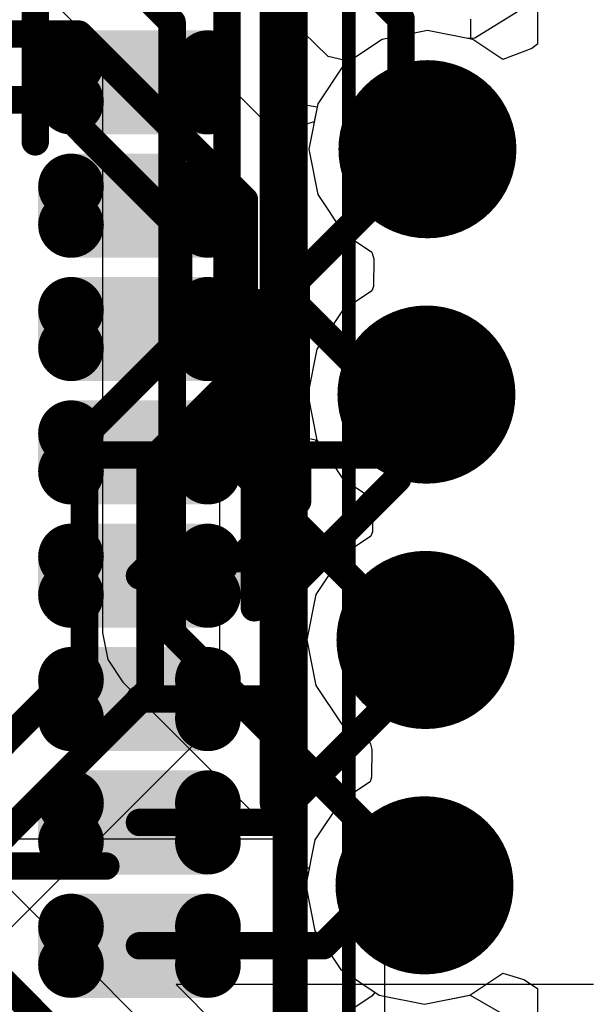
# Model space of a CAD drawing. Header units: millimetres. Extents: x -2 to 68, y -2 to 27.4.
# Tile 589 of 594: x 63.8 to 65.9, y 15.4 to 19. Entities that reach past the tile are written whole.
import ezdxf

# ---------------------------------------------------------------- set-up
doc = ezdxf.new("R2010")
doc.units = ezdxf.units.MM
for name, color, linetype in [('BottomLayer', 5, 'Continuous'), ('DrillGuide', 244, 'Continuous'), ('Mechanical1', 6, 'Continuous'), ('Mechanical13', 56, 'Continuous'), ('Mechanical15', 56, 'Continuous'), ('Mechanical87', 56, 'Continuous'), ('MidLayer1', 16, 'Continuous'), ('MidLayer2', 76, 'Continuous'), ('MidLayer3', 90, 'Continuous'), ('MidLayer4', 156, 'Continuous'), ('MidLayer5', 130, 'Continuous'), ('MidLayer6', 216, 'Continuous'), ('MidLayer7', 6, 'Continuous'), ('MidLayer8', 54, 'Continuous'), ('MultiLayer', 9, 'Continuous'), ('TopLayer', 1, 'Continuous'), ('TopPaste', 8, 'Continuous'), ('TopSolder', 216, 'Continuous'), ('ViaHoleLayer', 16, 'Continuous')]:
    doc.layers.add(name, color=color, linetype=linetype)

# ---------------------------------------------------------------- blocks, each defined once
blk = doc.blocks.new('LBEE5KL1DX_883_224')
at = {"layer": 'Mechanical13', "const_width": 0.127}
blk.add_lwpolyline([(-3.4798, -2.5654), (3.4544, -2.5654)], dxfattribs=at)
at = {"layer": 'Mechanical15', "const_width": 0.05}
blk.add_lwpolyline([(-3.68, -2.78), (3.68, -2.78)], dxfattribs=at)
at = {"layer": 'TopLayer', "const_width": 0.07}
for points in [[(-1.905, -1.765, 1), (-1.835, -1.765, 1)], [(-1.765, -1.765, 1), (-1.695, -1.765, 1)], [(-1.455, -1.765, 1), (-1.385, -1.765, 1)], [(-1.315, -1.765, 1), (-1.245, -1.765, 1)], [(-1.005, -1.765, 1), (-0.935, -1.765, 1)], [(-0.865, -1.765, 1), (-0.795, -1.765, 1)], [(-0.555, -1.765, 1), (-0.485, -1.765, 1)], [(-0.415, -1.765, 1), (-0.345, -1.765, 1)], [(-0.105, -1.765, 1), (-0.035, -1.765, 1)], [(0.035, -1.765, 1), (0.105, -1.765, 1)], [(0.345, -1.765, 1), (0.415, -1.765, 1)], [(0.485, -1.765, 1), (0.555, -1.765, 1)], [(0.795, -1.765, 1), (0.865, -1.765, 1)], [(0.935, -1.765, 1), (1.005, -1.765, 1)], [(1.245, -1.765, 1), (1.315, -1.765, 1)], [(1.385, -1.765, 1), (1.455, -1.765, 1)], [(-1.905, -2.265, 1), (-1.835, -2.265, 1)], [(-1.765, -2.265, 1), (-1.695, -2.265, 1)], [(-1.455, -2.265, 1), (-1.385, -2.265, 1)], [(-1.315, -2.265, 1), (-1.245, -2.265, 1)], [(-1.005, -2.265, 1), (-0.935, -2.265, 1)], [(-0.865, -2.265, 1), (-0.795, -2.265, 1)], [(-0.555, -2.265, 1), (-0.485, -2.265, 1)], [(-0.415, -2.265, 1), (-0.345, -2.265, 1)], [(-0.105, -2.265, 1), (-0.035, -2.265, 1)], [(0.035, -2.265, 1), (0.105, -2.265, 1)], [(0.345, -2.265, 1), (0.415, -2.265, 1)], [(0.485, -2.265, 1), (0.555, -2.265, 1)], [(0.795, -2.265, 1), (0.865, -2.265, 1)], [(0.935, -2.265, 1), (1.005, -2.265, 1)], [(1.245, -2.265, 1), (1.315, -2.265, 1)], [(1.385, -2.265, 1), (1.455, -2.265, 1)]]:
    blk.add_lwpolyline(points, format="xyb", close=True, dxfattribs=at)
at = {"layer": 'TopLayer'}
for points in [[(-1.87, -1.695), (-1.87, -2.335), (-1.73, -1.695), (-1.73, -2.335)], [(-1.42, -1.695), (-1.42, -2.335), (-1.28, -1.695), (-1.28, -2.335)], [(-0.97, -1.695), (-0.97, -2.335), (-0.83, -1.695), (-0.83, -2.335)], [(-0.52, -1.695), (-0.52, -2.335), (-0.38, -1.695), (-0.38, -2.335)], [(-0.07, -1.695), (-0.07, -2.335), (0.07, -1.695), (0.07, -2.335)], [(0.38, -1.695), (0.38, -2.335), (0.52, -1.695), (0.52, -2.335)], [(0.83, -1.695), (0.83, -2.335), (0.97, -1.695), (0.97, -2.335)], [(1.28, -1.695), (1.28, -2.335), (1.42, -1.695), (1.42, -2.335)], [(-1.94, -1.765), (-1.94, -2.265), (-1.66, -1.765), (-1.66, -2.265)], [(-1.49, -1.765), (-1.49, -2.265), (-1.21, -1.765), (-1.21, -2.265)], [(-1.04, -1.765), (-1.04, -2.265), (-0.76, -1.765), (-0.76, -2.265)], [(-0.59, -1.765), (-0.59, -2.265), (-0.31, -1.765), (-0.31, -2.265)], [(-0.14, -1.765), (-0.14, -2.265), (0.14, -1.765), (0.14, -2.265)], [(0.31, -1.765), (0.31, -2.265), (0.59, -1.765), (0.59, -2.265)], [(0.76, -1.765), (0.76, -2.265), (1.04, -1.765), (1.04, -2.265)], [(1.21, -1.765), (1.21, -2.265), (1.49, -1.765), (1.49, -2.265)]]:
    blk.add_solid(points, dxfattribs=at)
at = {"layer": 'TopPaste', "const_width": 0.07}
for points in [[(-1.905, -1.765, 1), (-1.835, -1.765, 1)], [(-1.765, -1.765, 1), (-1.695, -1.765, 1)], [(-1.455, -1.765, 1), (-1.385, -1.765, 1)], [(-1.315, -1.765, 1), (-1.245, -1.765, 1)], [(-1.005, -1.765, 1), (-0.935, -1.765, 1)], [(-0.865, -1.765, 1), (-0.795, -1.765, 1)], [(-0.555, -1.765, 1), (-0.485, -1.765, 1)], [(-0.415, -1.765, 1), (-0.345, -1.765, 1)], [(-0.105, -1.765, 1), (-0.035, -1.765, 1)], [(0.035, -1.765, 1), (0.105, -1.765, 1)], [(0.345, -1.765, 1), (0.415, -1.765, 1)], [(0.485, -1.765, 1), (0.555, -1.765, 1)], [(0.795, -1.765, 1), (0.865, -1.765, 1)], [(0.935, -1.765, 1), (1.005, -1.765, 1)], [(1.245, -1.765, 1), (1.315, -1.765, 1)], [(1.385, -1.765, 1), (1.455, -1.765, 1)], [(-1.905, -2.265, 1), (-1.835, -2.265, 1)], [(-1.765, -2.265, 1), (-1.695, -2.265, 1)], [(-1.455, -2.265, 1), (-1.385, -2.265, 1)], [(-1.315, -2.265, 1), (-1.245, -2.265, 1)], [(-1.005, -2.265, 1), (-0.935, -2.265, 1)], [(-0.865, -2.265, 1), (-0.795, -2.265, 1)], [(-0.555, -2.265, 1), (-0.485, -2.265, 1)], [(-0.415, -2.265, 1), (-0.345, -2.265, 1)], [(-0.105, -2.265, 1), (-0.035, -2.265, 1)], [(0.035, -2.265, 1), (0.105, -2.265, 1)], [(0.345, -2.265, 1), (0.415, -2.265, 1)], [(0.485, -2.265, 1), (0.555, -2.265, 1)], [(0.795, -2.265, 1), (0.865, -2.265, 1)], [(0.935, -2.265, 1), (1.005, -2.265, 1)], [(1.245, -2.265, 1), (1.315, -2.265, 1)], [(1.385, -2.265, 1), (1.455, -2.265, 1)]]:
    blk.add_lwpolyline(points, format="xyb", close=True, dxfattribs=at)
at = {"layer": 'TopPaste'}
for points in [[(-1.87, -1.695), (-1.87, -2.335), (-1.73, -1.695), (-1.73, -2.335)], [(-1.42, -1.695), (-1.42, -2.335), (-1.28, -1.695), (-1.28, -2.335)], [(-0.97, -1.695), (-0.97, -2.335), (-0.83, -1.695), (-0.83, -2.335)], [(-0.52, -1.695), (-0.52, -2.335), (-0.38, -1.695), (-0.38, -2.335)], [(-0.07, -1.695), (-0.07, -2.335), (0.07, -1.695), (0.07, -2.335)], [(0.38, -1.695), (0.38, -2.335), (0.52, -1.695), (0.52, -2.335)], [(0.83, -1.695), (0.83, -2.335), (0.97, -1.695), (0.97, -2.335)], [(1.28, -1.695), (1.28, -2.335), (1.42, -1.695), (1.42, -2.335)], [(-1.94, -1.765), (-1.94, -2.265), (-1.66, -1.765), (-1.66, -2.265)], [(-1.49, -1.765), (-1.49, -2.265), (-1.21, -1.765), (-1.21, -2.265)], [(-1.04, -1.765), (-1.04, -2.265), (-0.76, -1.765), (-0.76, -2.265)], [(-0.59, -1.765), (-0.59, -2.265), (-0.31, -1.765), (-0.31, -2.265)], [(-0.14, -1.765), (-0.14, -2.265), (0.14, -1.765), (0.14, -2.265)], [(0.31, -1.765), (0.31, -2.265), (0.59, -1.765), (0.59, -2.265)], [(0.76, -1.765), (0.76, -2.265), (1.04, -1.765), (1.04, -2.265)], [(1.21, -1.765), (1.21, -2.265), (1.49, -1.765), (1.49, -2.265)]]:
    blk.add_solid(points, dxfattribs=at)
at = {"layer": 'TopSolder', "const_width": 0.12}
for points in [[(-1.93, -1.765, 1), (-1.81, -1.765, 1)], [(-1.79, -1.765, 1), (-1.67, -1.765, 1)], [(-1.48, -1.765, 1), (-1.36, -1.765, 1)], [(-1.34, -1.765, 1), (-1.22, -1.765, 1)], [(-1.03, -1.765, 1), (-0.91, -1.765, 1)], [(-0.89, -1.765, 1), (-0.77, -1.765, 1)], [(-0.58, -1.765, 1), (-0.46, -1.765, 1)], [(-0.44, -1.765, 1), (-0.32, -1.765, 1)], [(-0.13, -1.765, 1), (-0.01, -1.765, 1)], [(0.01, -1.765, 1), (0.13, -1.765, 1)], [(0.32, -1.765, 1), (0.44, -1.765, 1)], [(0.46, -1.765, 1), (0.58, -1.765, 1)], [(0.77, -1.765, 1), (0.89, -1.765, 1)], [(0.91, -1.765, 1), (1.03, -1.765, 1)], [(1.22, -1.765, 1), (1.34, -1.765, 1)], [(1.36, -1.765, 1), (1.48, -1.765, 1)], [(-1.93, -2.265, 1), (-1.81, -2.265, 1)], [(-1.79, -2.265, 1), (-1.67, -2.265, 1)], [(-1.48, -2.265, 1), (-1.36, -2.265, 1)], [(-1.34, -2.265, 1), (-1.22, -2.265, 1)], [(-1.03, -2.265, 1), (-0.91, -2.265, 1)], [(-0.89, -2.265, 1), (-0.77, -2.265, 1)], [(-0.58, -2.265, 1), (-0.46, -2.265, 1)], [(-0.44, -2.265, 1), (-0.32, -2.265, 1)], [(-0.13, -2.265, 1), (-0.01, -2.265, 1)], [(0.01, -2.265, 1), (0.13, -2.265, 1)], [(0.32, -2.265, 1), (0.44, -2.265, 1)], [(0.46, -2.265, 1), (0.58, -2.265, 1)], [(0.77, -2.265, 1), (0.89, -2.265, 1)], [(0.91, -2.265, 1), (1.03, -2.265, 1)], [(1.22, -2.265, 1), (1.34, -2.265, 1)], [(1.36, -2.265, 1), (1.48, -2.265, 1)]]:
    blk.add_lwpolyline(points, format="xyb", close=True, dxfattribs=at)
at = {"layer": 'TopSolder'}
for points in [[(-1.87, -1.645), (-1.87, -2.385), (-1.73, -1.645), (-1.73, -2.385)], [(-1.42, -1.645), (-1.42, -2.385), (-1.28, -1.645), (-1.28, -2.385)], [(-0.97, -1.645), (-0.97, -2.385), (-0.83, -1.645), (-0.83, -2.385)], [(-0.52, -1.645), (-0.52, -2.385), (-0.38, -1.645), (-0.38, -2.385)], [(-0.07, -1.645), (-0.07, -2.385), (0.07, -1.645), (0.07, -2.385)], [(0.38, -1.645), (0.38, -2.385), (0.52, -1.645), (0.52, -2.385)], [(0.83, -1.645), (0.83, -2.385), (0.97, -1.645), (0.97, -2.385)], [(1.28, -1.645), (1.28, -2.385), (1.42, -1.645), (1.42, -2.385)], [(-1.99, -1.765), (-1.99, -2.265), (-1.61, -1.765), (-1.61, -2.265)], [(-1.54, -1.765), (-1.54, -2.265), (-1.16, -1.765), (-1.16, -2.265)], [(-1.09, -1.765), (-1.09, -2.265), (-0.71, -1.765), (-0.71, -2.265)], [(-0.64, -1.765), (-0.64, -2.265), (-0.26, -1.765), (-0.26, -2.265)], [(-0.19, -1.765), (-0.19, -2.265), (0.19, -1.765), (0.19, -2.265)], [(0.26, -1.765), (0.26, -2.265), (0.64, -1.765), (0.64, -2.265)], [(0.71, -1.765), (0.71, -2.265), (1.09, -1.765), (1.09, -2.265)], [(1.16, -1.765), (1.16, -2.265), (1.54, -1.765), (1.54, -2.265)]]:
    blk.add_solid(points, dxfattribs=at)

msp = doc.modelspace()

# ---------------------------------------------------------------- linework, layer by layer
at = {"layer": 'BottomLayer'}
for p, q in [((65.7341, 21.8512), (65.7341, 18.8991)), ((63.9888, 19.0287), (64.1451, 18.8724)), ((65.491, 18.9171), (65.491, 18.9904)), ((65.498, 18.9157), (65.491, 18.9171)), ((65.6071, 18.8428), (65.498, 18.9157)), ((65.7341, 18.8991), (65.7134, 18.8823)), ((64.1451, 18.8724), (64.1451, 16.7512)), ((65.7134, 18.8823), (65.6071, 18.8428)), ((64.1451, 16.7512), (64.1645, 16.6537)), ((64.1645, 16.6537), (64.2198, 16.571)), ((64.2198, 16.571), (64.9002, 15.8906)), ((64.9002, 15.8906), (64.8881, 15.8298)), ((64.3297, 15.2925), (63.8008, 15.8213)), ((64.8881, 15.8298), (64.9211, 15.664)), ((64.9211, 15.664), (65.015, 15.5234)), ((65.015, 15.5234), (65.1556, 15.4295)), ((65.4872, 15.4295), (65.6071, 15.5096)), ((65.6071, 15.5096), (65.6848, 15.4862)), ((65.6848, 15.4862), (65.7341, 15.4539)), ((65.7341, 15.4539), (65.7341, 3.5488)), ((65.1556, 15.4295), (65.3214, 15.3965)), ((65.3214, 15.3965), (65.4872, 15.4295))]:
    msp.add_line(p, q, dxfattribs=at)
at = {"layer": 'BottomLayer', "const_width": 0.1}
for points in [[(59.8079, 24.4186), (65.2361, 18.9904)], [(59.5594, 23.8186), (64.4, 18.978)], [(64.8, 18), (64.8, 19.1437)], [(64.6, 17.4), (64.6, 19.0609)], [(65.2361, 18.6114), (65.2361, 18.9904)], [(64.4, 16.7512), (64.4, 18.978)], [(65.2361, 18.6114), (65.3322, 18.5154)], [(64.8, 18), (65.1798, 17.6202)], [(65.1798, 17.6202), (65.3286, 17.6202)], [(64.6, 17.4), (65.275, 16.725)], [(64.4, 16.7512), (65.3214, 15.8298)], [(65.275, 16.725), (65.325, 16.725)], [(63.5459, 15.7158), (64.1494, 15.1123)]]:
    msp.add_lwpolyline(points, dxfattribs=at)
at = {"layer": 'BottomLayer'}
for points, const_width in [([(65.2111, 18.9904, 1), (65.2611, 18.9904, 1)], 0.05), ([(65.2111, 18.9904, 1), (65.2611, 18.9904, 1)], 0.05), ([(64.375, 18.978, 1), (64.425, 18.978, 1)], 0.05), ([(64.375, 18.978, 1), (64.425, 18.978, 1)], 0.05), ([(65.1697, 18.5154, 1), (65.4947, 18.5154, 1)], 0.325), ([(65.2111, 18.6114, 1), (65.2611, 18.6114, 1)], 0.05), ([(65.2111, 18.6114, 1), (65.2611, 18.6114, 1)], 0.05), ([(65.3072, 18.5154, 1), (65.3572, 18.5154, 1)], 0.05), ([(64.775, 18, 1), (64.825, 18, 1)], 0.05), ([(64.775, 18, 1), (64.825, 18, 1)], 0.05), ([(65.1661, 17.6202, 1), (65.4911, 17.6202, 1)], 0.325), ([(65.1548, 17.6202, 1), (65.2048, 17.6202, 1)], 0.05), ([(65.1548, 17.6202, 1), (65.2048, 17.6202, 1)], 0.05), ([(65.3036, 17.6202, 1), (65.3536, 17.6202, 1)], 0.05), ([(64.575, 17.4, 1), (64.625, 17.4, 1)], 0.05), ([(64.575, 17.4, 1), (64.625, 17.4, 1)], 0.05), ([(65.1625, 16.725, 1), (65.4875, 16.725, 1)], 0.325), ([(64.375, 16.7512, 1), (64.425, 16.7512, 1)], 0.05), ([(64.375, 16.7512, 1), (64.425, 16.7512, 1)], 0.05), ([(65.25, 16.725, 1), (65.3, 16.725, 1)], 0.05), ([(65.25, 16.725, 1), (65.3, 16.725, 1)], 0.05), ([(65.3, 16.725, 1), (65.35, 16.725, 1)], 0.05), ([(65.1589, 15.8298, 1), (65.4839, 15.8298, 1)], 0.325), ([(65.2964, 15.8298, 1), (65.3464, 15.8298, 1)], 0.05)]:
    msp.add_lwpolyline(points, format="xyb", close=True, dxfattribs=dict(at, const_width=const_width))
at = {"layer": 'DrillGuide', "const_width": 0.15}
for points in [[(65.2572, 18.5154, 1), (65.4072, 18.5154, 1)], [(65.2536, 17.6202, 1), (65.4036, 17.6202, 1)], [(65.25, 16.725, 1), (65.4, 16.725, 1)], [(65.2464, 15.8298, 1), (65.3964, 15.8298, 1)]]:
    msp.add_lwpolyline(points, format="xyb", close=True, dxfattribs=at)
at = {"layer": 'Mechanical1'}
for p, q in [((65.1763, 14.7058), (65.1763, 15.7215)), ((65.9381, 15.4676), (64.4146, 15.4676)), ((64.4146, 15.4676), (65.1763, 14.7058))]:
    msp.add_line(p, q, dxfattribs=at)
at = {"layer": 'Mechanical1', "const_width": 0.1}
msp.add_lwpolyline([(64.77, 16.1279), (64.77, 23.368)], dxfattribs=at)
at = {"layer": 'Mechanical1', "const_width": 0.05}
msp.add_lwpolyline([(64.745, 16.1279, 1), (64.795, 16.1279, 1)], format="xyb", close=True, dxfattribs=at)
at = {"layer": 'Mechanical87', "const_width": 0.1}
for points in [[(63.9, 18.5422), (63.9, 19.1)], [(64.7, 17.4), (64.7, 17.9578)], [(64.1422, 17.4), (64.7, 17.4)], [(64.7, 16.8422), (64.7, 17.4)], [(64.7, 17.4), (65.2578, 17.4)], [(63.6, 15.9), (64.1578, 15.9)]]:
    msp.add_lwpolyline(points, dxfattribs=at)
at = {"layer": 'Mechanical87', "const_width": 0.05}
for points in [[(63.875, 18.5422, 1), (63.925, 18.5422, 1)], [(64.675, 17.9578, 1), (64.725, 17.9578, 1)], [(64.1172, 17.4, 1), (64.1672, 17.4, 1)], [(64.675, 17.4, 1), (64.725, 17.4, 1)], [(64.675, 17.4, 1), (64.725, 17.4, 1)], [(64.675, 17.4, 1), (64.725, 17.4, 1)], [(64.675, 17.4, 1), (64.725, 17.4, 1)], [(65.2328, 17.4, 1), (65.2828, 17.4, 1)], [(64.675, 16.8422, 1), (64.725, 16.8422, 1)], [(64.1328, 15.9, 1), (64.1828, 15.9, 1)]]:
    msp.add_lwpolyline(points, format="xyb", close=True, dxfattribs=at)
at = {"layer": 'MidLayer1'}
for p, q in [((65.7341, 21.8512), (65.7341, 18.8991)), ((65.3322, 18.9487), (65.1663, 18.9157)), ((65.498, 18.9157), (65.3322, 18.9487)), ((65.1663, 18.9157), (65.0258, 18.8218)), ((65.6071, 18.8428), (65.498, 18.9157)), ((65.7341, 18.8991), (65.7134, 18.8823)), ((65.7134, 18.8823), (65.6071, 18.8428)), ((65.0258, 18.8218), (64.9318, 18.6812)), ((64.9318, 18.6812), (64.8988, 18.5154)), ((64.8988, 18.5154), (64.9318, 18.3496)), ((64.9318, 18.3496), (65.0258, 18.209)), ((65.0258, 18.209), (65.1297, 18.1396)), ((65.1297, 18.1396), (65.1363, 18.1158)), ((65.1363, 18.1158), (65.1348, 18.0147)), ((65.1297, 17.9984), (65.0222, 17.9266)), ((65.1348, 18.0147), (65.1297, 17.9984)), ((65.0222, 17.9266), (64.9282, 17.786)), ((64.9282, 17.786), (64.8953, 17.6202)), ((64.8953, 17.6202), (64.9282, 17.4544)), ((64.9282, 17.4544), (65.0222, 17.3138)), ((65.0222, 17.3138), (65.1261, 17.2444)), ((65.1261, 17.2444), (65.1327, 17.2206)), ((65.1327, 17.2206), (65.1312, 17.1195)), ((65.1261, 17.1032), (65.0186, 17.0314)), ((65.1312, 17.1195), (65.1261, 17.1032)), ((65.0186, 17.0314), (64.9247, 16.8908)), ((64.9247, 16.8908), (64.8917, 16.725)), ((64.8917, 16.725), (64.9247, 16.5592)), ((64.9247, 16.5592), (65.0186, 16.4186)), ((65.0186, 16.4186), (65.1225, 16.3492)), ((65.1225, 16.3492), (65.1291, 16.3254)), ((65.1291, 16.3254), (65.1276, 16.2243)), ((65.1225, 16.208), (65.015, 16.1362)), ((65.1276, 16.2243), (65.1225, 16.208)), ((65.015, 16.1362), (64.9211, 15.9956)), ((64.9211, 15.9956), (64.8881, 15.8298)), ((64.8881, 15.8298), (64.9211, 15.664)), ((64.9211, 15.664), (65.015, 15.5234)), ((65.015, 15.5234), (65.1556, 15.4295)), ((65.4872, 15.4295), (65.6071, 15.5096)), ((65.6071, 15.5096), (65.6848, 15.4862)), ((65.6848, 15.4862), (65.7341, 15.4539)), ((65.7341, 15.4539), (65.7341, 14.8224)), ((65.1556, 15.4295), (65.3214, 15.3965)), ((65.3214, 15.3965), (65.4872, 15.4295))]:
    msp.add_line(p, q, dxfattribs=at)
at = {"layer": 'MidLayer1', "const_width": 0.325}
for points in [[(65.1697, 18.5154, 1), (65.4947, 18.5154, 1)], [(65.1661, 17.6202, 1), (65.4911, 17.6202, 1)], [(65.1625, 16.725, 1), (65.4875, 16.725, 1)], [(65.1589, 15.8298, 1), (65.4839, 15.8298, 1)]]:
    msp.add_lwpolyline(points, format="xyb", close=True, dxfattribs=at)
at = {"layer": 'MidLayer2'}
for p, q in [((65.7341, 21.8512), (65.7341, 18.8991)), ((65.3322, 18.9487), (65.1663, 18.9157)), ((65.498, 18.9157), (65.3322, 18.9487)), ((65.1663, 18.9157), (65.0258, 18.8218)), ((65.6071, 18.8428), (65.498, 18.9157)), ((65.7341, 18.8991), (65.7134, 18.8823)), ((65.7134, 18.8823), (65.6071, 18.8428)), ((65.0258, 18.8218), (64.9318, 18.6812)), ((64.9318, 18.6812), (64.8988, 18.5154)), ((64.8988, 18.5154), (64.9318, 18.3496)), ((64.9318, 18.3496), (65.0258, 18.209)), ((65.0258, 18.209), (65.1297, 18.1396)), ((65.1297, 18.1396), (65.1363, 18.1158)), ((65.1363, 18.1158), (65.1348, 18.0147)), ((65.1297, 17.9984), (65.0222, 17.9266)), ((65.1348, 18.0147), (65.1297, 17.9984)), ((65.0222, 17.9266), (64.9282, 17.786)), ((64.9282, 17.786), (64.8953, 17.6202)), ((64.8953, 17.6202), (64.9282, 17.4544)), ((64.9282, 17.4544), (65.0222, 17.3138)), ((65.0222, 17.3138), (65.1261, 17.2444)), ((65.1261, 17.2444), (65.1327, 17.2206)), ((65.1327, 17.2206), (65.1312, 17.1195)), ((65.1261, 17.1032), (65.0186, 17.0314)), ((65.1312, 17.1195), (65.1261, 17.1032)), ((65.0186, 17.0314), (64.9247, 16.8908)), ((64.9247, 16.8908), (64.8917, 16.725)), ((64.8917, 16.725), (64.9247, 16.5592)), ((64.9247, 16.5592), (65.0186, 16.4186)), ((65.0186, 16.4186), (65.1225, 16.3492)), ((65.1225, 16.3492), (65.1291, 16.3254)), ((65.1291, 16.3254), (65.1276, 16.2243)), ((65.1225, 16.208), (65.015, 16.1362)), ((65.1276, 16.2243), (65.1225, 16.208)), ((65.015, 16.1362), (64.9211, 15.9956)), ((62.412, 16), (64.7925, 16)), ((64.7925, 16), (64.8967, 15.873)), ((64.9211, 15.9956), (64.8881, 15.8298)), ((64.8967, 15.873), (64.8881, 15.8298)), ((64.8881, 15.8298), (64.9211, 15.664)), ((64.8881, 15.8298), (64.9211, 15.664)), ((64.9211, 15.664), (65.015, 15.5234)), ((64.9211, 15.664), (65.015, 15.5234)), ((65.015, 15.5234), (65.1556, 15.4295)), ((65.015, 15.5234), (65.1556, 15.4295)), ((65.4872, 15.4295), (65.6071, 15.5096)), ((65.4872, 15.4295), (65.6071, 15.5096)), ((65.6071, 15.5096), (65.6848, 15.4862)), ((65.6071, 15.5096), (65.6848, 15.4862)), ((65.6848, 15.4862), (65.7341, 15.4539)), ((65.6848, 15.4862), (65.7341, 15.4539)), ((65.7341, 15.4539), (65.7341, 14.8224)), ((65.7341, 15.4539), (65.7341, 14.8224)), ((65.1556, 15.4295), (65.3214, 15.3965)), ((65.1556, 15.4295), (65.3214, 15.3965)), ((65.3214, 15.3965), (65.4872, 15.4295)), ((65.3214, 15.3965), (65.4872, 15.4295))]:
    msp.add_line(p, q, dxfattribs=at)
at = {"layer": 'MidLayer2', "const_width": 0.325}
for points in [[(65.1697, 18.5154, 1), (65.4947, 18.5154, 1)], [(65.1661, 17.6202, 1), (65.4911, 17.6202, 1)], [(65.1625, 16.725, 1), (65.4875, 16.725, 1)], [(65.1589, 15.8298, 1), (65.4839, 15.8298, 1)]]:
    msp.add_lwpolyline(points, format="xyb", close=True, dxfattribs=at)
at = {"layer": 'MidLayer3'}
for p, q in [((65.7341, 21.8512), (65.7341, 18.8991)), ((64.781, 18.574), (64.2393, 19.1157)), ((65.3322, 18.9487), (65.1663, 18.9157)), ((65.498, 18.9157), (65.3322, 18.9487)), ((65.1663, 18.9157), (65.0258, 18.8218)), ((65.6071, 18.8428), (65.498, 18.9157)), ((65.7341, 18.8991), (65.7134, 18.8823)), ((65.7134, 18.8823), (65.6071, 18.8428)), ((65.0258, 18.8218), (64.9318, 18.6812)), ((64.9318, 18.6812), (64.9188, 18.6158)), ((64.9188, 18.6158), (64.781, 18.574)), ((64.5746, 17.2677), (64.7925, 17.4856)), ((64.7925, 17.4856), (64.9238, 17.4554)), ((64.9238, 17.4554), (64.9333, 17.4468)), ((64.9333, 17.4468), (65.0222, 17.3138)), ((65.0222, 17.3138), (65.1261, 17.2444)), ((64.5746, 16.545), (64.5746, 17.2677)), ((65.1261, 17.2444), (65.1327, 17.2206)), ((65.1327, 17.2206), (65.1312, 17.1195)), ((65.1261, 17.1032), (65.0186, 17.0314)), ((65.1312, 17.1195), (65.1261, 17.1032)), ((65.0186, 17.0314), (64.9247, 16.8908)), ((64.9247, 16.8908), (64.8917, 16.725)), ((64.8917, 16.725), (64.9247, 16.5592)), ((64.5552, 16.4475), (64.5746, 16.545)), ((64.9247, 16.5592), (65.0186, 16.4186)), ((64.5, 16.3648), (64.5552, 16.4475)), ((65.0186, 16.4186), (65.1225, 16.3492)), ((62.6346, 14.4994), (64.5, 16.3648)), ((65.1225, 16.3492), (65.1291, 16.3254)), ((65.1291, 16.3254), (65.1276, 16.2243)), ((65.1225, 16.208), (65.015, 16.1362)), ((65.1276, 16.2243), (65.1225, 16.208)), ((65.015, 16.1362), (64.9211, 15.9956)), ((64.9211, 15.9956), (64.8881, 15.8298)), ((64.8881, 15.8298), (64.9211, 15.664)), ((64.9211, 15.664), (65.015, 15.5234)), ((65.015, 15.5234), (65.1556, 15.4295)), ((65.4872, 15.4295), (65.6071, 15.5096)), ((65.6071, 15.5096), (65.6848, 15.4862)), ((65.6848, 15.4862), (65.7341, 15.4539)), ((65.7341, 15.4539), (65.7341, 14.8224)), ((65.1556, 15.4295), (65.3214, 15.3965)), ((65.3214, 15.3965), (65.4872, 15.4295))]:
    msp.add_line(p, q, dxfattribs=at)
at = {"layer": 'MidLayer3', "const_width": 0.1}
for points in [[(62.8512, 18.9354), (64.059, 18.9354)], [(64.059, 18.9354), (64.664, 18.3305)], [(62.7518, 18.6955), (63.9596, 18.6955)], [(63.9596, 18.6955), (64.424, 18.2311)], [(64.664, 17.7175), (64.664, 18.3305)], [(64.424, 17.8169), (64.424, 18.2311)], [(64.0798, 17.4727), (64.424, 17.8169)], [(64.3197, 17.3733), (64.664, 17.7175)], [(64.0798, 16.6444), (64.0798, 17.4727)], [(64.3197, 16.545), (64.3197, 17.3733)], [(61.6896, 14.2542), (64.0798, 16.6444)], [(61.9295, 14.1548), (64.3197, 16.545)]]:
    msp.add_lwpolyline(points, dxfattribs=at)
at = {"layer": 'MidLayer3'}
for points, const_width in [([(64.034, 18.9354, 1), (64.084, 18.9354, 1)], 0.05), ([(64.034, 18.9354, 1), (64.084, 18.9354, 1)], 0.05), ([(65.1697, 18.5154, 1), (65.4947, 18.5154, 1)], 0.325), ([(63.9346, 18.6955, 1), (63.9846, 18.6955, 1)], 0.05), ([(63.9346, 18.6955, 1), (63.9846, 18.6955, 1)], 0.05), ([(64.639, 18.3305, 1), (64.689, 18.3305, 1)], 0.05), ([(64.639, 18.3305, 1), (64.689, 18.3305, 1)], 0.05), ([(64.399, 18.2311, 1), (64.449, 18.2311, 1)], 0.05), ([(64.399, 18.2311, 1), (64.449, 18.2311, 1)], 0.05), ([(65.1661, 17.6202, 1), (65.4911, 17.6202, 1)], 0.325), ([(64.399, 17.8169, 1), (64.449, 17.8169, 1)], 0.05), ([(64.399, 17.8169, 1), (64.449, 17.8169, 1)], 0.05), ([(64.639, 17.7175, 1), (64.689, 17.7175, 1)], 0.05), ([(64.639, 17.7175, 1), (64.689, 17.7175, 1)], 0.05), ([(64.0548, 17.4727, 1), (64.1048, 17.4727, 1)], 0.05), ([(64.0548, 17.4727, 1), (64.1048, 17.4727, 1)], 0.05), ([(64.2947, 17.3733, 1), (64.3447, 17.3733, 1)], 0.05), ([(64.2947, 17.3733, 1), (64.3447, 17.3733, 1)], 0.05), ([(65.1625, 16.725, 1), (65.4875, 16.725, 1)], 0.325), ([(64.0548, 16.6444, 1), (64.1048, 16.6444, 1)], 0.05), ([(64.0548, 16.6444, 1), (64.1048, 16.6444, 1)], 0.05), ([(64.2947, 16.545, 1), (64.3447, 16.545, 1)], 0.05), ([(64.2947, 16.545, 1), (64.3447, 16.545, 1)], 0.05), ([(65.1589, 15.8298, 1), (65.4839, 15.8298, 1)], 0.325)]:
    msp.add_lwpolyline(points, format="xyb", close=True, dxfattribs=dict(at, const_width=const_width))
at = {"layer": 'MidLayer4'}
for p, q in [((65.7341, 21.8512), (65.7341, 18.8991)), ((65.3322, 18.9487), (65.1663, 18.9157)), ((65.498, 18.9157), (65.3322, 18.9487)), ((65.1663, 18.9157), (65.0258, 18.8218)), ((65.6071, 18.8428), (65.498, 18.9157)), ((65.7341, 18.8991), (65.7134, 18.8823)), ((65.7134, 18.8823), (65.6071, 18.8428)), ((65.0258, 18.8218), (64.9318, 18.6812)), ((64.9318, 18.6812), (64.8988, 18.5154)), ((64.8988, 18.5154), (64.9318, 18.3496)), ((64.9318, 18.3496), (65.0258, 18.209)), ((65.0258, 18.209), (65.1297, 18.1396)), ((65.1297, 18.1396), (65.1363, 18.1158)), ((65.1363, 18.1158), (65.1348, 18.0147)), ((65.1297, 17.9984), (65.0222, 17.9266)), ((65.1348, 18.0147), (65.1297, 17.9984)), ((65.0222, 17.9266), (64.9282, 17.786)), ((64.9282, 17.786), (64.8953, 17.6202)), ((64.8953, 17.6202), (64.9282, 17.4544)), ((64.9282, 17.4544), (65.0222, 17.3138)), ((65.0222, 17.3138), (65.1261, 17.2444)), ((65.1261, 17.2444), (65.1327, 17.2206)), ((65.1327, 17.2206), (65.1312, 17.1195)), ((65.1261, 17.1032), (65.0186, 17.0314)), ((65.1312, 17.1195), (65.1261, 17.1032)), ((65.0186, 17.0314), (64.9247, 16.8908)), ((64.9247, 16.8908), (64.8917, 16.725)), ((64.8917, 16.725), (64.9247, 16.5592)), ((64.9247, 16.5592), (65.0186, 16.4186)), ((65.0186, 16.4186), (65.1225, 16.3492)), ((65.1225, 16.3492), (65.1291, 16.3254)), ((65.1291, 16.3254), (65.1276, 16.2243)), ((65.1225, 16.208), (65.015, 16.1362)), ((65.1276, 16.2243), (65.1225, 16.208)), ((65.015, 16.1362), (64.9211, 15.9956)), ((64.9211, 15.9956), (64.8881, 15.8298)), ((64.8881, 15.8298), (64.9211, 15.664)), ((64.9211, 15.664), (65.015, 15.5234)), ((65.015, 15.5234), (65.1556, 15.4295)), ((65.4872, 15.4295), (65.6071, 15.5096)), ((65.6071, 15.5096), (65.6848, 15.4862)), ((65.6848, 15.4862), (65.7341, 15.4539)), ((65.7341, 15.4539), (65.7341, 3.5488)), ((65.1556, 15.4295), (65.3214, 15.3965)), ((65.3214, 15.3965), (65.4872, 15.4295))]:
    msp.add_line(p, q, dxfattribs=at)
at = {"layer": 'MidLayer4', "const_width": 0.325}
for points in [[(65.1697, 18.5154, 1), (65.4947, 18.5154, 1)], [(65.1661, 17.6202, 1), (65.4911, 17.6202, 1)], [(65.1625, 16.725, 1), (65.4875, 16.725, 1)], [(65.1589, 15.8298, 1), (65.4839, 15.8298, 1)]]:
    msp.add_lwpolyline(points, format="xyb", close=True, dxfattribs=at)
at = {"layer": 'MidLayer5'}
for p, q in [((65.7341, 21.8512), (65.7341, 18.8991)), ((65.3322, 18.9487), (65.1663, 18.9157)), ((65.498, 18.9157), (65.3322, 18.9487)), ((65.1663, 18.9157), (65.0258, 18.8218)), ((65.6071, 18.8428), (65.498, 18.9157)), ((65.7341, 18.8991), (65.7134, 18.8823)), ((65.7134, 18.8823), (65.6071, 18.8428)), ((65.0258, 18.8218), (64.9318, 18.6812)), ((64.9318, 18.6812), (64.8988, 18.5154)), ((64.8988, 18.5154), (64.9318, 18.3496)), ((64.9318, 18.3496), (65.0258, 18.209)), ((65.0258, 18.209), (65.1297, 18.1396)), ((65.1297, 18.1396), (65.1363, 18.1158)), ((65.1363, 18.1158), (65.1348, 18.0147)), ((65.1297, 17.9984), (65.0222, 17.9266)), ((65.1348, 18.0147), (65.1297, 17.9984)), ((65.0222, 17.9266), (64.9282, 17.786)), ((64.9282, 17.786), (64.8953, 17.6202)), ((64.8953, 17.6202), (64.9282, 17.4544)), ((64.9282, 17.4544), (65.0222, 17.3138)), ((65.0222, 17.3138), (65.1261, 17.2444)), ((65.1261, 17.2444), (65.1327, 17.2206)), ((65.1327, 17.2206), (65.1312, 17.1195)), ((65.1261, 17.1032), (65.0186, 17.0314)), ((65.1312, 17.1195), (65.1261, 17.1032)), ((65.0186, 17.0314), (64.9247, 16.8908)), ((64.9247, 16.8908), (64.8917, 16.725)), ((64.8917, 16.725), (64.9247, 16.5592)), ((64.9247, 16.5592), (65.0186, 16.4186)), ((65.0186, 16.4186), (65.1225, 16.3492)), ((65.1225, 16.3492), (65.1291, 16.3254)), ((65.1291, 16.3254), (65.1276, 16.2243)), ((65.1225, 16.208), (65.015, 16.1362)), ((65.1276, 16.2243), (65.1225, 16.208)), ((65.015, 16.1362), (64.9211, 15.9956)), ((64.9211, 15.9956), (64.8881, 15.8298)), ((64.8881, 15.8298), (64.9211, 15.664)), ((64.9211, 15.664), (65.015, 15.5234)), ((65.015, 15.5234), (65.1556, 15.4295)), ((65.4872, 15.4295), (65.6071, 15.5096)), ((65.6071, 15.5096), (65.6848, 15.4862)), ((65.6848, 15.4862), (65.7341, 15.4539)), ((65.7341, 15.4539), (65.7341, 14.8224)), ((65.1556, 15.4295), (65.3214, 15.3965)), ((65.3214, 15.3965), (65.4872, 15.4295))]:
    msp.add_line(p, q, dxfattribs=at)
at = {"layer": 'MidLayer5', "const_width": 0.325}
for points in [[(65.1697, 18.5154, 1), (65.4947, 18.5154, 1)], [(65.1661, 17.6202, 1), (65.4911, 17.6202, 1)], [(65.1625, 16.725, 1), (65.4875, 16.725, 1)], [(65.1589, 15.8298, 1), (65.4839, 15.8298, 1)]]:
    msp.add_lwpolyline(points, format="xyb", close=True, dxfattribs=at)
at = {"layer": 'MidLayer6'}
for p, q in [((65.7341, 21.8512), (65.7341, 18.8991)), ((65.3322, 18.9487), (65.1663, 18.9157)), ((65.498, 18.9157), (65.3322, 18.9487)), ((65.1663, 18.9157), (65.0258, 18.8218)), ((65.6071, 18.8428), (65.498, 18.9157)), ((65.7341, 18.8991), (65.7134, 18.8823)), ((65.7134, 18.8823), (65.6071, 18.8428)), ((65.0258, 18.8218), (64.9318, 18.6812)), ((64.9318, 18.6812), (64.8988, 18.5154)), ((64.8988, 18.5154), (64.9318, 18.3496)), ((64.9318, 18.3496), (65.0258, 18.209)), ((65.0258, 18.209), (65.1297, 18.1396)), ((65.1297, 18.1396), (65.1363, 18.1158)), ((65.1363, 18.1158), (65.1348, 18.0147)), ((65.1297, 17.9984), (65.0222, 17.9266)), ((65.1348, 18.0147), (65.1297, 17.9984)), ((65.0222, 17.9266), (64.9282, 17.786)), ((64.9282, 17.786), (64.8953, 17.6202)), ((64.8953, 17.6202), (64.9282, 17.4544)), ((64.9282, 17.4544), (65.0222, 17.3138)), ((65.0222, 17.3138), (65.1261, 17.2444)), ((65.1261, 17.2444), (65.1327, 17.2206)), ((65.1327, 17.2206), (65.1312, 17.1195)), ((65.1261, 17.1032), (65.0186, 17.0314)), ((65.1312, 17.1195), (65.1261, 17.1032)), ((65.0186, 17.0314), (64.9247, 16.8908)), ((64.9247, 16.8908), (64.8917, 16.725)), ((64.8917, 16.725), (64.9247, 16.5592)), ((64.9247, 16.5592), (65.0186, 16.4186)), ((65.0186, 16.4186), (65.1225, 16.3492)), ((65.1225, 16.3492), (65.1291, 16.3254)), ((65.1291, 16.3254), (65.1276, 16.2243)), ((65.1225, 16.208), (65.015, 16.1362)), ((65.1276, 16.2243), (65.1225, 16.208)), ((65.015, 16.1362), (64.9211, 15.9956)), ((64.9211, 15.9956), (64.8881, 15.8298)), ((64.8881, 15.8298), (64.9211, 15.664)), ((64.9211, 15.664), (65.015, 15.5234)), ((65.015, 15.5234), (65.1556, 15.4295)), ((65.4872, 15.4295), (65.6071, 15.5096)), ((65.6071, 15.5096), (65.6848, 15.4862)), ((65.6848, 15.4862), (65.7341, 15.4539)), ((65.7341, 15.4539), (65.7341, 14.8224)), ((65.1556, 15.4295), (65.3214, 15.3965)), ((65.3214, 15.3965), (65.4872, 15.4295))]:
    msp.add_line(p, q, dxfattribs=at)
at = {"layer": 'MidLayer6', "const_width": 0.325}
for points in [[(65.1697, 18.5154, 1), (65.4947, 18.5154, 1)], [(65.1661, 17.6202, 1), (65.4911, 17.6202, 1)], [(65.1625, 16.725, 1), (65.4875, 16.725, 1)], [(65.1589, 15.8298, 1), (65.4839, 15.8298, 1)]]:
    msp.add_lwpolyline(points, format="xyb", close=True, dxfattribs=at)
at = {"layer": 'MidLayer7'}
for p, q in [((65.7341, 21.8512), (65.7341, 18.8991)), ((65.7341, 21.8512), (65.7341, 18.8991)), ((65.3322, 18.9487), (65.1663, 18.9157)), ((65.3322, 18.9487), (65.1663, 18.9157)), ((65.498, 18.9157), (65.3322, 18.9487)), ((65.498, 18.9157), (65.3322, 18.9487)), ((65.1663, 18.9157), (65.0258, 18.8218)), ((65.1663, 18.9157), (65.0258, 18.8218)), ((65.6071, 18.8428), (65.498, 18.9157)), ((65.6071, 18.8428), (65.498, 18.9157)), ((65.7341, 18.8991), (65.7134, 18.8823)), ((65.7341, 18.8991), (65.7134, 18.8823)), ((65.7134, 18.8823), (65.6071, 18.8428)), ((65.7134, 18.8823), (65.6071, 18.8428)), ((65.0258, 18.8218), (64.9318, 18.6812)), ((65.0258, 18.8218), (64.9318, 18.6812)), ((64.9318, 18.6812), (64.8988, 18.5154)), ((64.9318, 18.6812), (64.8988, 18.5154)), ((64.8988, 18.5154), (64.9318, 18.3496)), ((64.8988, 18.5154), (64.9318, 18.3496)), ((64.9318, 18.3496), (65.0258, 18.209)), ((64.9318, 18.3496), (65.0258, 18.209)), ((65.0258, 18.209), (65.1297, 18.1396)), ((65.0258, 18.209), (65.1297, 18.1396)), ((65.1297, 18.1396), (65.1363, 18.1158)), ((65.1297, 18.1396), (65.1363, 18.1158)), ((65.1363, 18.1158), (65.1348, 18.0147)), ((65.1363, 18.1158), (65.1348, 18.0147)), ((65.1297, 17.9984), (65.0222, 17.9266)), ((65.1297, 17.9984), (65.0222, 17.9266)), ((65.1348, 18.0147), (65.1297, 17.9984)), ((65.1348, 18.0147), (65.1297, 17.9984)), ((65.0222, 17.9266), (64.9282, 17.786)), ((65.0222, 17.9266), (64.9282, 17.786)), ((64.9282, 17.786), (64.8953, 17.6202)), ((64.9282, 17.786), (64.8953, 17.6202)), ((64.8953, 17.6202), (64.9282, 17.4544)), ((64.8953, 17.6202), (64.9282, 17.4544)), ((64.9282, 17.4544), (65.0222, 17.3138)), ((64.9282, 17.4544), (65.0222, 17.3138)), ((65.0222, 17.3138), (65.1261, 17.2444)), ((65.0222, 17.3138), (65.1261, 17.2444)), ((65.1261, 17.2444), (65.1327, 17.2206)), ((65.1261, 17.2444), (65.1327, 17.2206)), ((65.1327, 17.2206), (65.1312, 17.1195)), ((65.1327, 17.2206), (65.1312, 17.1195)), ((65.1261, 17.1032), (65.0186, 17.0314)), ((65.1261, 17.1032), (65.0186, 17.0314)), ((65.1312, 17.1195), (65.1261, 17.1032)), ((65.1312, 17.1195), (65.1261, 17.1032)), ((65.0186, 17.0314), (64.9247, 16.8908)), ((65.0186, 17.0314), (64.9247, 16.8908)), ((64.9247, 16.8908), (64.8917, 16.725)), ((64.9247, 16.8908), (64.8917, 16.725)), ((64.8917, 16.725), (64.9247, 16.5592)), ((64.8917, 16.725), (64.9247, 16.5592)), ((64.9247, 16.5592), (65.0186, 16.4186)), ((64.9247, 16.5592), (65.0186, 16.4186)), ((65.0186, 16.4186), (65.1225, 16.3492)), ((65.0186, 16.4186), (65.1225, 16.3492)), ((65.1225, 16.3492), (65.1291, 16.3254)), ((65.1225, 16.3492), (65.1291, 16.3254)), ((65.1291, 16.3254), (65.1276, 16.2243)), ((65.1291, 16.3254), (65.1276, 16.2243)), ((65.1225, 16.208), (65.015, 16.1362)), ((65.1225, 16.208), (65.015, 16.1362)), ((65.1276, 16.2243), (65.1225, 16.208)), ((65.1276, 16.2243), (65.1225, 16.208)), ((65.015, 16.1362), (64.9211, 15.9956)), ((65.015, 16.1362), (64.9211, 15.9956)), ((64.9211, 15.9956), (64.8881, 15.8298)), ((64.9211, 15.9956), (64.8881, 15.8298)), ((64.8881, 15.8298), (64.9211, 15.664)), ((64.8881, 15.8298), (64.9211, 15.664)), ((64.9211, 15.664), (65.015, 15.5234)), ((64.9211, 15.664), (65.015, 15.5234)), ((65.015, 15.5234), (65.1556, 15.4295)), ((65.015, 15.5234), (65.1556, 15.4295)), ((65.4872, 15.4295), (65.6071, 15.5096)), ((65.4872, 15.4295), (65.6071, 15.5096)), ((65.6071, 15.5096), (65.6848, 15.4862)), ((65.6071, 15.5096), (65.6848, 15.4862)), ((65.6848, 15.4862), (65.7341, 15.4539)), ((65.6848, 15.4862), (65.7341, 15.4539)), ((65.7341, 15.4539), (65.7341, 14.8224)), ((65.7341, 15.4539), (65.7341, 14.8224)), ((65.1556, 15.4295), (65.3214, 15.3965)), ((65.1556, 15.4295), (65.3214, 15.3965)), ((65.3214, 15.3965), (65.4872, 15.4295)), ((65.3214, 15.3965), (65.4872, 15.4295))]:
    msp.add_line(p, q, dxfattribs=at)
at = {"layer": 'MidLayer7', "const_width": 0.325}
for points in [[(65.1697, 18.5154, 1), (65.4947, 18.5154, 1)], [(65.1661, 17.6202, 1), (65.4911, 17.6202, 1)], [(65.1625, 16.725, 1), (65.4875, 16.725, 1)], [(65.1589, 15.8298, 1), (65.4839, 15.8298, 1)]]:
    msp.add_lwpolyline(points, format="xyb", close=True, dxfattribs=at)
at = {"layer": 'MidLayer8'}
for p, q in [((65.7341, 21.8512), (65.7341, 18.8991)), ((65.3322, 18.9487), (65.1663, 18.9157)), ((65.498, 18.9157), (65.3322, 18.9487)), ((65.1663, 18.9157), (65.0258, 18.8218)), ((65.6071, 18.8428), (65.498, 18.9157)), ((65.7341, 18.8991), (65.7134, 18.8823)), ((65.7134, 18.8823), (65.6071, 18.8428)), ((65.0258, 18.8218), (64.9318, 18.6812)), ((64.9318, 18.6812), (64.8988, 18.5154)), ((64.8988, 18.5154), (64.9318, 18.3496)), ((64.9318, 18.3496), (65.0258, 18.209)), ((65.0258, 18.209), (65.1297, 18.1396)), ((65.1297, 18.1396), (65.1363, 18.1158)), ((65.1363, 18.1158), (65.1348, 18.0147)), ((65.1297, 17.9984), (65.0222, 17.9266)), ((65.1348, 18.0147), (65.1297, 17.9984)), ((65.0222, 17.9266), (64.9282, 17.786)), ((64.9282, 17.786), (64.8953, 17.6202)), ((64.8953, 17.6202), (64.9282, 17.4544)), ((64.9282, 17.4544), (65.0222, 17.3138)), ((65.0222, 17.3138), (65.1261, 17.2444)), ((65.1261, 17.2444), (65.1327, 17.2206)), ((65.1327, 17.2206), (65.1312, 17.1195)), ((65.1261, 17.1032), (65.0186, 17.0314)), ((65.1312, 17.1195), (65.1261, 17.1032)), ((65.0186, 17.0314), (64.9247, 16.8908)), ((64.9247, 16.8908), (64.8917, 16.725)), ((64.8917, 16.725), (64.9247, 16.5592)), ((64.9247, 16.5592), (65.0186, 16.4186)), ((65.0186, 16.4186), (65.1225, 16.3492)), ((65.1225, 16.3492), (65.1291, 16.3254)), ((65.1291, 16.3254), (65.1276, 16.2243)), ((65.1225, 16.208), (65.015, 16.1362)), ((65.1276, 16.2243), (65.1225, 16.208)), ((65.015, 16.1362), (64.9211, 15.9956)), ((64.9211, 15.9956), (64.8881, 15.8298)), ((64.8881, 15.8298), (64.9211, 15.664)), ((64.9211, 15.664), (65.015, 15.5234)), ((65.015, 15.5234), (65.1556, 15.4295)), ((65.4872, 15.4295), (65.6071, 15.5096)), ((65.6071, 15.5096), (65.6848, 15.4862)), ((65.6848, 15.4862), (65.7341, 15.4539)), ((65.7341, 15.4539), (65.7341, 14.8224)), ((65.1556, 15.4295), (65.3214, 15.3965)), ((65.3214, 15.3965), (65.4872, 15.4295))]:
    msp.add_line(p, q, dxfattribs=at)
at = {"layer": 'MidLayer8', "const_width": 0.325}
for points in [[(65.1697, 18.5154, 1), (65.4947, 18.5154, 1)], [(65.1661, 17.6202, 1), (65.4911, 17.6202, 1)], [(65.1625, 16.725, 1), (65.4875, 16.725, 1)], [(65.1589, 15.8298, 1), (65.4839, 15.8298, 1)]]:
    msp.add_lwpolyline(points, format="xyb", close=True, dxfattribs=at)
at = {"layer": 'MultiLayer', "const_width": 0.325}
for points in [[(65.1697, 18.5154, 1), (65.4947, 18.5154, 1)], [(65.1661, 17.6202, 1), (65.4911, 17.6202, 1)], [(65.1625, 16.725, 1), (65.4875, 16.725, 1)], [(65.1589, 15.8298, 1), (65.4839, 15.8298, 1)]]:
    msp.add_lwpolyline(points, format="xyb", close=True, dxfattribs=at)
at = {"layer": 'TopLayer'}
for p, q in [((65.7341, 21.8512), (65.7341, 18.8991)), ((65.7341, 19.0634), (65.5056, 18.9205)), ((64.7516, 18.9843), (64.7848, 19.034)), ((64.9697, 18.8536), (64.7848, 19.034)), ((64.7848, 18.9347), (64.7516, 18.9843)), ((64.8058, 18.8293), (64.7848, 18.9347)), ((65.3322, 18.9487), (65.1663, 18.9157)), ((65.3322, 18.9487), (65.1663, 18.9157)), ((65.498, 18.9157), (65.3322, 18.9487)), ((65.4801, 18.9193), (65.3322, 18.9487)), ((65.1663, 18.9157), (65.0258, 18.8218)), ((65.1663, 18.9157), (65.0548, 18.8412)), ((65.5056, 18.9205), (65.4801, 18.9193)), ((65.6071, 18.8428), (65.498, 18.9157)), ((65.7341, 18.8991), (65.7134, 18.8823)), ((65.7134, 18.8823), (65.6071, 18.8428)), ((64.8058, 18.6893), (64.8058, 18.8293)), ((65.0275, 18.8399), (64.9697, 18.8536)), ((65.0548, 18.8412), (65.0275, 18.8399)), ((65.0258, 18.8218), (64.9318, 18.6812)), ((64.9294, 18.6691), (64.8058, 18.6893)), ((64.9318, 18.6812), (64.9294, 18.6691)), ((65.4872, 15.4295), (65.6071, 15.5096)), ((65.6071, 15.5096), (65.6848, 15.4862)), ((65.6848, 15.4862), (65.7341, 15.4539)), ((65.7341, 15.4539), (65.7341, 11.3404)), ((65.0497, 15.3739), (65.1324, 15.4291)), ((65.0497, 15.3739), (65.1324, 15.4291)), ((65.1324, 15.4291), (65.1419, 15.4386)), ((65.1324, 15.4291), (65.1419, 15.4386)), ((65.1419, 15.4386), (65.1556, 15.4295)), ((65.1419, 15.4386), (65.1556, 15.4295)), ((65.1556, 15.4295), (65.3214, 15.3965)), ((65.1556, 15.4295), (65.3214, 15.3965)), ((65.3214, 15.3965), (65.4872, 15.4295)), ((65.3214, 15.3965), (65.4801, 15.4281)), ((65.4801, 15.4281), (65.4877, 15.4292)), ((65.4877, 15.4292), (65.7341, 15.2889))]:
    msp.add_line(p, q, dxfattribs=at)
for points, const_width in [([(65.1697, 18.5154, 1), (65.4947, 18.5154, 1)], 0.325), ([(65.3072, 18.5154, 1), (65.3572, 18.5154, 1)], 0.05), ([(64.8286, 18.0368, 1), (64.8786, 18.0368, 1)], 0.05), ([(64.8286, 18.0368, 1), (64.8786, 18.0368, 1)], 0.05), ([(65.1661, 17.6202, 1), (65.4911, 17.6202, 1)], 0.325), ([(65.3036, 17.6202, 1), (65.3536, 17.6202, 1)], 0.05), ([(65.1983, 17.515, 1), (65.2483, 17.515, 1)], 0.05), ([(65.1983, 17.515, 1), (65.2483, 17.515, 1)], 0.05), ([(64.8286, 17.4235, 1), (64.8786, 17.4235, 1)], 0.05), ([(64.8286, 17.4235, 1), (64.8786, 17.4235, 1)], 0.05), ([(64.8333, 17.4188, 1), (64.8833, 17.4188, 1)], 0.05), ([(64.8333, 17.4188, 1), (64.8833, 17.4188, 1)], 0.05), ([(65.1983, 17.3132, 1), (65.2483, 17.3132, 1)], 0.05), ([(65.1983, 17.3132, 1), (65.2483, 17.3132, 1)], 0.05), ([(64.8333, 17.2311, 1), (64.8833, 17.2311, 1)], 0.05), ([(64.8333, 17.2311, 1), (64.8833, 17.2311, 1)], 0.05), ([(64.318, 17.0219, 1), (64.368, 17.0219, 1)], 0.05), ([(64.318, 17.0219, 1), (64.368, 17.0219, 1)], 0.05), ([(64.6241, 17.0219, 1), (64.6741, 17.0219, 1)], 0.05), ([(64.6241, 17.0219, 1), (64.6741, 17.0219, 1)], 0.05), ([(65.1625, 16.725, 1), (65.4875, 16.725, 1)], 0.325), ([(64.2555, 16.9593, 1), (64.3055, 16.9593, 1)], 0.05), ([(64.8193, 16.9342, 1), (64.8693, 16.9342, 1)], 0.05), ([(64.8193, 16.9342, 1), (64.8693, 16.9342, 1)], 0.05), ([(65.3, 16.725, 1), (65.35, 16.725, 1)], 0.05), ([(65.3, 16.625, 1), (65.35, 16.625, 1)], 0.05), ([(65.3, 16.625, 1), (65.35, 16.625, 1)], 0.05), ([(64.8193, 16.5679, 1), (64.8693, 16.5679, 1)], 0.05), ([(64.8193, 16.5679, 1), (64.8693, 16.5679, 1)], 0.05), ([(64.2555, 16.5093, 1), (64.3055, 16.5093, 1)], 0.05), ([(64.7607, 16.5093, 1), (64.8107, 16.5093, 1)], 0.05), ([(64.7607, 16.5093, 1), (64.8107, 16.5093, 1)], 0.05), ([(65.1589, 15.8298, 1), (65.4839, 15.8298, 1)], 0.325), ([(64.2555, 16.0593, 1), (64.3055, 16.0593, 1)], 0.05), ([(64.7343, 16.0593, 1), (64.7843, 16.0593, 1)], 0.05), ([(64.7343, 16.0593, 1), (64.7843, 16.0593, 1)], 0.05), ([(65.1476, 15.8298, 1), (65.1976, 15.8298, 1)], 0.05), ([(65.1476, 15.8298, 1), (65.1976, 15.8298, 1)], 0.05), ([(65.2964, 15.8298, 1), (65.3464, 15.8298, 1)], 0.05), ([(64.2555, 15.6093, 1), (64.3055, 15.6093, 1)], 0.05), ([(64.9271, 15.6093, 1), (64.9771, 15.6093, 1)], 0.05), ([(64.9271, 15.6093, 1), (64.9771, 15.6093, 1)], 0.05)]:
    msp.add_lwpolyline(points, format="xyb", close=True, dxfattribs=dict(at, const_width=const_width))
at = {"layer": 'TopLayer', "const_width": 0.1}
for points in [[(64.8536, 18.0368), (65.3322, 18.5154)], [(64.8536, 17.4235), (64.8536, 18.0368)], [(65.2233, 17.515), (65.3286, 17.6202)], [(65.2233, 17.3132), (65.2233, 17.515)], [(64.8536, 17.4235), (64.8583, 17.4188)], [(64.8583, 17.2311), (64.8583, 17.4188)], [(64.8443, 16.9342), (65.2233, 17.3132)], [(64.6491, 17.0219), (64.8583, 17.2311)], [(64.2805, 16.9593), (64.343, 17.0219)], [(64.343, 17.0219), (64.6491, 17.0219)], [(64.8443, 16.5679), (64.8443, 16.9342)], [(65.325, 16.625), (65.325, 16.725)], [(64.7593, 16.0593), (65.325, 16.625)], [(64.7857, 16.5093), (64.8443, 16.5679)], [(64.2805, 16.5093), (64.7857, 16.5093)], [(64.2805, 16.0593), (64.7593, 16.0593)], [(64.9521, 15.6093), (65.1726, 15.8298)], [(65.1726, 15.8298), (65.3214, 15.8298)], [(64.2805, 15.6093), (64.9521, 15.6093)]]:
    msp.add_lwpolyline(points, dxfattribs=at)
at = {"layer": 'ViaHoleLayer', "const_width": 0.15}
for points in [[(65.2572, 18.5154, 1), (65.4072, 18.5154, 1)], [(65.2536, 17.6202, 1), (65.4036, 17.6202, 1)], [(65.25, 16.725, 1), (65.4, 16.725, 1)], [(65.2464, 15.8298, 1), (65.3964, 15.8298, 1)]]:
    msp.add_lwpolyline(points, format="xyb", close=True, dxfattribs=at)

# ---------------------------------------------------------------- block references
at = {"rotation": 90}
msp.add_blockref('LBEE5KL1DX_883_224', (62.2655, 17.4093), dxfattribs=at)

doc.saveas('drawing.dxf')
